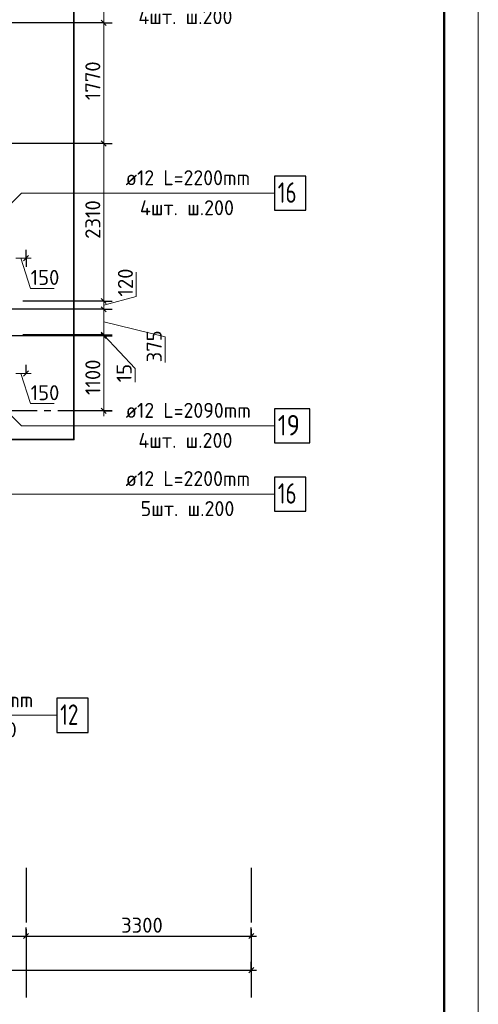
# Model space of a CAD drawing. Header units: millimetres. Extents: x 40580 to 1930067, y -240640 to 81020.
# Tile 336 of 656: x 1012426 to 1019146, y -224520 to -210084. Entities that reach past the tile are written whole.
import ezdxf

# ---------------------------------------------------------------- set-up
doc = ezdxf.new("R2010")
doc.units = ezdxf.units.MM
doc.linetypes.add('______5', pattern=[1100, 800, -100, 100, -100])
doc.linetypes.add('CENTER', pattern=[2, 1.25, -0.25, 0.25, -0.25])
for name, color, linetype, lineweight in [('Standard', 7, 'Continuous', 25), ('ДОП Верх по Х', 7, 'Continuous', 25), ('ЖБ Перекрытие верхний уровень', 7, 'Continuous', 35), ('ОСИ', 7, 'CENTER', 15), ('Позиционная метка номер позиции', 7, 'Continuous', 13)]:
    doc.layers.add(name, color=color, linetype=linetype, lineweight=lineweight)
doc.styles.add('ISOCPEUR', font='isocpeur.ttf')

msp = doc.modelspace()

# ---------------------------------------------------------------- linework, layer by layer
at = {"layer": 'Standard', "color": 7, "linetype": 'Continuous', "lineweight": 13, "transparency": 33554687}
for p, q in [((1013658.1, -210129.6), (1013658.1, -209096.6)), ((1013658.1, -211899.6), (1013658.1, -210129.6)), ((1013658.1, -214209.6), (1013658.1, -211899.6)), ((1012370.1, -213581.2), (1012520.1, -213581.2)), ((1012445.1, -213581.2), (1012586.3, -214023.1)), ((1012520.1, -213581.2), (1012595.1, -213581.2)), ((1014135.3, -214143.5), (1014135.3, -213783.8)), ((1012586.3, -214023.1), (1012930.4, -214023.1)), ((1013658.1, -214269.6), (1014135.3, -214143.5)), ((1013658.1, -214329.6), (1013658.1, -214209.6)), ((1013658.1, -214702.6), (1013658.1, -214329.6)), ((1013658.1, -214516.1), (1014557, -214732.7)), ((1013658.1, -214719.6), (1013658.1, -214702.6)), ((1013658.1, -214711.1), (1014115.9, -215197.5)), ((1014557, -214732.7), (1014557, -215107.9)), ((1014115.9, -215197.5), (1014115.9, -215400.7)), ((1012370.1, -215271.2), (1012520.1, -215271.2)), ((1012445.1, -215271.2), (1012586.3, -215713.1)), ((1012520.1, -215271.2), (1012595.1, -215271.2)), ((1012586.3, -215713.1), (1012930.4, -215713.1)), ((1013658.1, -215819.6), (1013658.1, -215894.6))]:
    msp.add_line(p, q, dxfattribs=at)
at = {"layer": 'Standard', "color": 251, "linetype": 'Continuous', "lineweight": -3, "true_color": 0x656565, "transparency": 33554687}
for p, q in [((1013658.1, -210129.6), (1013533.1, -210129.6)), ((1013658.1, -210129.6), (1013783.1, -210129.6)), ((1013658.1, -211899.6), (1013533.1, -211899.6)), ((1013658.1, -211899.6), (1013783.1, -211899.6)), ((1013658.1, -211899.6), (1013658.1, -211899.6)), ((1012520.1, -213581.2), (1012520.1, -213456.2)), ((1012520.1, -213581.2), (1012520.1, -213706.2)), ((1013658.1, -214209.6), (1013533.1, -214209.6)), ((1013658.1, -214209.6), (1013783.1, -214209.6)), ((1013658.1, -214329.6), (1013533.1, -214329.6)), ((1013658.1, -214329.6), (1013783.1, -214329.6)), ((1013658.1, -214702.6), (1013533.1, -214702.6)), ((1013658.1, -214719.6), (1013533.1, -214719.6)), ((1013658.1, -214702.6), (1013783.1, -214702.6)), ((1013658.1, -214719.6), (1013783.1, -214719.6)), ((1012520.1, -215271.2), (1012520.1, -215146.2)), ((1013658.1, -215819.6), (1013533.1, -215819.6)), ((1013658.1, -215819.6), (1013783.1, -215819.6)), ((1013658.1, -215819.6), (1013658.1, -215819.6)), ((1012520.1, -223519.7), (1012520.1, -223394.6)), ((1015820.1, -223519.7), (1015820.1, -223394.6)), ((1012520.1, -223519.7), (1012520.1, -223644.6)), ((1012520.1, -223519.7), (1012520.1, -223519.7)), ((1015820.1, -223519.7), (1015820.1, -223644.6)), ((1015820.1, -223519.7), (1015820.1, -223519.7)), ((1015820.1, -224019.7), (1015820.1, -223894.6)), ((1015820.1, -224019.7), (1015820.1, -224144.6)), ((1015820.1, -224019.7), (1015820.1, -224019.7))]:
    msp.add_line(p, q, dxfattribs=at)
at = {"layer": 'Standard', "color": 7, "linetype": 'Continuous', "lineweight": 25, "transparency": 33554687}
for p, q in [((1013695.6, -210167.1), (1013620.6, -210092.1)), ((1013695.6, -211937.1), (1013620.6, -211862.1)), ((1012482.6, -213618.7), (1012557.6, -213543.7)), ((1013695.6, -214247.1), (1013620.6, -214172.1)), ((1013695.6, -214367.1), (1013620.6, -214292.1)), ((1013695.6, -214740.1), (1013620.6, -214665.1)), ((1013695.6, -214757.1), (1013620.6, -214682.1)), ((1012482.6, -215308.7), (1012557.6, -215233.7)), ((1013695.6, -215857.1), (1013620.6, -215782.1)), ((1012482.6, -223557.1), (1012557.6, -223482.1)), ((1015782.6, -223557.1), (1015857.6, -223482.1)), ((1015782.6, -224057.1), (1015857.6, -223982.1))]:
    msp.add_line(p, q, dxfattribs=at)
at = {"layer": 'Standard', "color": 7, "linetype": 'Continuous', "lineweight": -3, "transparency": 33554687}
for p, q in [((1011270.1, -223519.7), (1012520.1, -223519.7)), ((1012520.1, -223519.7), (1015820.1, -223519.7)), ((1015820.1, -223519.7), (1015895.1, -223519.7)), ((997370.1, -224019.7), (1015820.1, -224019.7)), ((1015820.1, -224019.7), (1015895.1, -224019.7))]:
    msp.add_line(p, q, dxfattribs=at)
at = {"layer": 'Standard', "color": 7, "linetype": 'Continuous', "lineweight": 13, "transparency": 33554687}
msp.add_lwpolyline([(989446.1, -240449.6), (1019146.1, -240449.6), (1019146.1, -198449.6), (989446.1, -198449.6), (989446.1, -240449.6)], close=True, dxfattribs=at)
at = {"layer": 'Standard', "color": 7, "linetype": 'Continuous', "lineweight": 50, "transparency": 33554687}
msp.add_lwpolyline([(991446.1, -198949.6), (1018646.1, -198949.6), (1018646.1, -239949.6), (991446.1, -239949.6), (991446.1, -198949.6)], close=True, dxfattribs=at)
at = {"layer": 'Standard', "color": 251, "linetype": 'Continuous', "lineweight": -3, "true_color": 0x656565, "transparency": 33554687}
for points in [[(1013658.1, -210129.6), (1013641.1, -210129.6), (1013641.1, -210129.6), (1013641.1, -210129.6), (1013641.1, -210129.6), (1011470.1, -210129.6)], [(1013658.1, -211899.6), (1013641.1, -211899.6), (1013641.1, -211899.6), (1013641.1, -211899.6), (1013641.1, -211899.6), (1011470.1, -211899.6)], [(1013658.1, -214209.6), (1013641.1, -214209.6), (1013641.1, -214209.6), (1013641.1, -214209.6), (1013641.1, -214209.6), (1013641.1, -214209.6), (1013641.1, -214209.6), (1013641.1, -214209.6), (1013641.1, -214209.6), (1012470.1, -214209.6)], [(1013658.1, -214329.6), (1013641.1, -214329.6), (1013641.1, -214329.6), (1013641.1, -214329.6), (1013641.1, -214329.6), (1013641.1, -214329.6), (1013641.1, -214329.6), (1013641.1, -214329.6), (1013641.1, -214329.6), (1011470.1, -214329.6)], [(1013658.1, -214719.6), (1013641.1, -214719.6), (1013641.1, -214719.6), (1013641.1, -214719.6), (1013641.1, -214719.6), (1013641.1, -214719.6), (1013641.1, -214719.6), (1013641.1, -214719.6), (1013641.1, -214719.6), (1011470.1, -214719.6)], [(1013658.1, -214702.6), (1013641.1, -214702.6), (1013641.1, -214702.6), (1013641.1, -214702.6), (1013641.1, -214702.6), (1013641.1, -214702.6), (1013641.1, -214702.6), (1013641.1, -214702.6), (1013641.1, -214702.6), (1012470.1, -214702.6)]]:
    msp.add_lwpolyline(points, dxfattribs=at)
at = {"layer": 'Standard', "color": 7, "linetype": 'Continuous', "lineweight": 13, "transparency": 33554687}
msp.add_lwpolyline([(1013658.1, -215819.6), (1013658.1, -215681.9), (1013658.1, -215681.9), (1013658.1, -215677.1), (1013658.1, -215677.1), (1013658.1, -215660.8), (1013658.1, -215660.8), (1013658.1, -215579.8), (1013658.1, -215579.8), (1013658.1, -214930), (1013658.1, -214930), (1013658.1, -214719.6)], dxfattribs=at)
at = {"layer": 'ДОП Верх по Х', "color": 7, "linetype": 'Continuous', "lineweight": 13, "transparency": 33554687}
for p, q in [((1013958.1, -212628.8), (1016044.1, -212628.8)), ((1013958.1, -216039.5), (1016000.1, -216039.5)), ((1013958.1, -217039.5), (1016044.1, -217039.5)), ((1010770.1, -220282.6), (1012856.1, -220282.6))]:
    msp.add_line(p, q, dxfattribs=at)
at = {"layer": 'ДОП Верх по Х', "color": 7, "linetype": 'Continuous', "lineweight": 25, "transparency": 33554687}
for points in [[(1016158.1, -212878.8), (1016618.1, -212878.8), (1016618.1, -212378.8), (1016158.1, -212378.8), (1016158.1, -212878.8)], [(1016158.1, -216289.5), (1016678.1, -216289.5), (1016678.1, -215789.5), (1016158.1, -215789.5), (1016158.1, -216289.5)], [(1016158.1, -217289.5), (1016618.1, -217289.5), (1016618.1, -216789.5), (1016158.1, -216789.5), (1016158.1, -217289.5)], [(1012970.1, -220532.6), (1013430.1, -220532.6), (1013430.1, -220032.6), (1012970.1, -220032.6), (1012970.1, -220532.6)]]:
    msp.add_lwpolyline(points, dxfattribs=at)
at = {"layer": 'ЖБ Перекрытие верхний уровень', "transparency": 33554687, "extrusion": (0, 0, -1)}
msp.add_lwpolyline([(-1011800.1, -216239.6), (-1013220.1, -216239.6), (-1013220.1, -207559.6), (-1011800.1, -207559.6)], dxfattribs=at)
at = {"layer": 'ОСИ', "color": 8, "linetype": '______5', "lineweight": -3, "transparency": 33554687}
for p, q in [((1013783.1, -215819.6), (993046.1, -215819.6)), ((1012520.1, -222519.7), (1012520.1, -224519.7)), ((1015820.1, -222519.7), (1015820.1, -224519.7))]:
    msp.add_line(p, q, dxfattribs=at)
at = {"layer": 'Позиционная метка номер позиции', "color": 7, "linetype": 'Continuous', "lineweight": 13, "transparency": 33554687}
for points in [[(1011970.1, -213109.6), (1012451, -212628.8), (1016158.1, -212628.8)], [(1011970.1, -215558.6), (1012451, -216039.5), (1016158.1, -216039.5)], [(1010970.1, -216558.6), (1011451, -217039.5), (1016158.1, -217039.5)], [(1009970.1, -221497.1), (1010470.1, -220997.1), (1010470.1, -220282.6), (1012970.1, -220282.6)]]:
    msp.add_lwpolyline(points, dxfattribs=at)

# ---------------------------------------------------------------- texts
at = {"layer": 'Standard', "color": 7, "linetype": 'Continuous', "lineweight": 25, "transparency": 33554687, "char_height": 220, "attachment_point": 7, "rotation": 90, "style": 'ISOCPEUR'}
for s, insert, width in [('1770', (1013608, -211264.8), 625.735), ('2310', (1013608, -213297), 610.159), ('120', (1014085.3, -214143.5), 485.073), ('375', (1014507, -215107.9), 500.814), ('1100', (1013608, -215587.9), 578.848), ('15', (1014065.9, -215400.7), 328.86)]:
    msp.add_mtext(s, dxfattribs=dict(at, insert=insert, width=width))
at = {"layer": 'Standard', "color": 7, "linetype": 'Continuous', "lineweight": 25, "transparency": 33554687, "char_height": 220, "attachment_point": 7, "style": 'ISOCPEUR'}
for s, insert, width in [('150', (1012586.3, -213973.1), 469.503), ('150', (1012586.3, -215663.1), 469.503), ('3300', (1013912.1, -223469.6), 641.476)]:
    msp.add_mtext(s, dxfattribs=dict(at, insert=insert, width=width))
at = {"layer": 'ДОП Верх по Х', "color": 7, "linetype": 'Continuous', "lineweight": 13, "transparency": 33554687, "attachment_point": 7, "style": 'ISOCPEUR'}
for s, insert, char_height, width in [('\\W0.97;4шт. ш.200 ', (1014165.1, -210149.3), 220, 1734.412), ('\\W0.96;ø12 L=2200mm ', (1013978.1, -212511.5), 220, 2150.516), ('{\\W0.7500;16}', (1016208.1, -212768.8), 300, 472.289), ('\\W0.97;4шт. ш.200 ', (1014187.1, -212951.5), 220, 1734.406), ('\\W0.96;ø12 L=2090mm ', (1013978.1, -215922.1), 220, 2150.516), ('{\\W0.8700;19}', (1016208.1, -216179.5), 300, 550.811), ('\\W0.97;4шт. ш.200 ', (1014165.1, -216362.1), 220, 1734.412), ('\\W0.96;ø12 L=2200mm ', (1013978.1, -216922.1), 220, 2150.516), ('{\\W0.7500;16}', (1016208.1, -217179.5), 300, 472.289), ('\\W0.97;5шт. ш.200 ', (1014198.1, -217362.1), 220, 1712.337), ('\\W0.96;ø12 L=2290mm ', (1010790.1, -220165.3), 220, 2152.025), ('\\W0.75;12', (1013020.1, -220422.6), 300, 472.641), ('\\W0.97;6шт. ш.200 ', (1011010.1, -220605.3), 220, 1713.203)]:
    msp.add_mtext(s, dxfattribs=dict(at, insert=insert, char_height=char_height, width=width))

doc.saveas('drawing.dxf')
